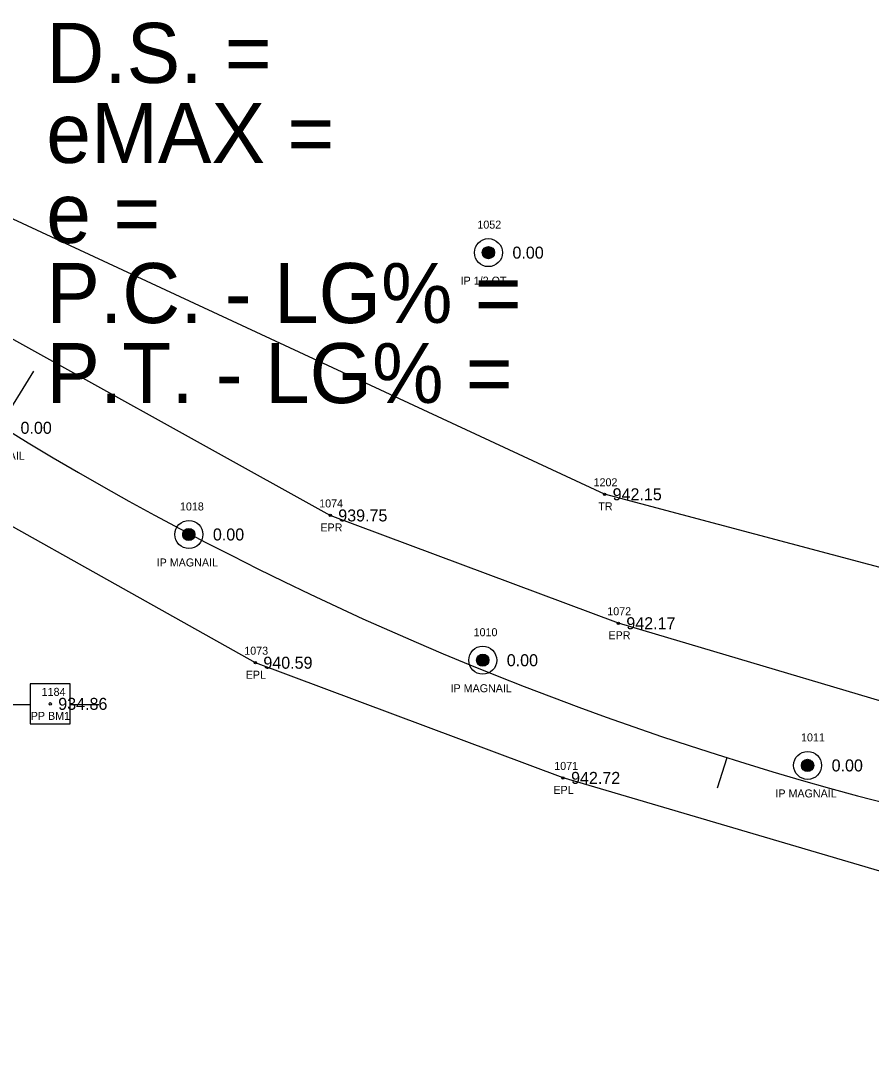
# Model space of a CAD drawing. Extents: x 1528109 to 1531398, y 1157799 to 1162548.
# Drawn here: x 1530129.8 to 1530236, y 1159136.7 to 1159266.8 of the extents above; entities that cross this region are included whole.
import ezdxf

# ---------------------------------------------------------------- set-up
doc = ezdxf.new("R2010")
doc.units = 0
for name, color, linetype in [('RD_EX_DV_Prop_txCode', 7, 'Continuous'), ('RD_EX_DV_PropPin', 7, 'Continuous'), ('RD_EX_Road', 7, 'Continuous'), ('RD_EX_Road_txCode', 7, 'Continuous'), ('RD_EX_TX_DV_Prop_ELEV', 7, 'Continuous'), ('RD_EX_TX_Road_ELEV', 7, 'Continuous'), ('RD_EX_TX_VEG_ELEV', 7, 'Continuous'), ('RD_EX_UT', 7, 'Continuous'), ('RD_EX_UT_txCode', 7, 'Continuous'), ('RD_EX_VEG', 7, 'Continuous'), ('RD_EX_VEG_txCode', 7, 'Continuous'), ('RD_HC_Cl', 7, 'Continuous'), ('RD_HC_Data', 7, 'Continuous'), ('RD_HC_Data_Tic', 7, 'Continuous'), ('RD_HC_Survey_ELEV', 7, 'Continuous'), ('RD_SMD_Locator', 7, 'Continuous')]:
    doc.layers.add(name, color=color, linetype=linetype)

msp = doc.modelspace()

# ---------------------------------------------------------------- linework, layer by layer
at = {"layer": 'RD_EX_DV_PropPin'}
for p, q in [((1530187.47, 1159237.6), (1530187.47, 1159237.99)), ((1530187.5, 1159237.5), (1530187.5, 1159238.09)), ((1530187.54, 1159237.43), (1530187.54, 1159238.17)), ((1530187.57, 1159237.37), (1530187.57, 1159238.22)), ((1530187.61, 1159237.32), (1530187.61, 1159238.27)), ((1530187.64, 1159237.28), (1530187.64, 1159238.31)), ((1530187.68, 1159237.25), (1530187.68, 1159238.35)), ((1530187.71, 1159237.21), (1530187.71, 1159238.38)), ((1530187.75, 1159237.19), (1530187.75, 1159238.41)), ((1530187.78, 1159237.16), (1530187.78, 1159238.43)), ((1530187.82, 1159237.14), (1530187.82, 1159238.45)), ((1530187.85, 1159237.12), (1530187.85, 1159238.47)), ((1530187.89, 1159237.1), (1530187.89, 1159238.49)), ((1530187.92, 1159237.09), (1530187.92, 1159238.5)), ((1530187.96, 1159237.08), (1530187.96, 1159238.52)), ((1530187.99, 1159237.07), (1530187.99, 1159238.53)), ((1530188.03, 1159237.06), (1530188.03, 1159238.54)), ((1530188.06, 1159237.05), (1530188.06, 1159238.54)), ((1530188.1, 1159237.04), (1530188.1, 1159238.55)), ((1530188.13, 1159237.04), (1530188.13, 1159238.55)), ((1530188.17, 1159237.04), (1530188.17, 1159238.56)), ((1530188.2, 1159237.04), (1530188.2, 1159238.56)), ((1530188.24, 1159237.04), (1530188.24, 1159238.56)), ((1530188.27, 1159237.04), (1530188.27, 1159238.55)), ((1530188.31, 1159237.04), (1530188.31, 1159238.55)), ((1530188.34, 1159237.05), (1530188.34, 1159238.54)), ((1530188.38, 1159237.06), (1530188.38, 1159238.54)), ((1530188.41, 1159237.07), (1530188.41, 1159238.53)), ((1530188.45, 1159237.08), (1530188.45, 1159238.52)), ((1530188.48, 1159237.09), (1530188.48, 1159238.5)), ((1530188.52, 1159237.1), (1530188.52, 1159238.49)), ((1530188.55, 1159237.12), (1530188.55, 1159238.47)), ((1530188.59, 1159237.14), (1530188.59, 1159238.45)), ((1530188.62, 1159237.16), (1530188.62, 1159238.43)), ((1530188.66, 1159237.19), (1530188.66, 1159238.41)), ((1530188.69, 1159237.21), (1530188.69, 1159238.38)), ((1530188.73, 1159237.25), (1530188.73, 1159238.35)), ((1530188.76, 1159237.28), (1530188.76, 1159238.31)), ((1530188.8, 1159237.32), (1530188.8, 1159238.27)), ((1530188.83, 1159237.37), (1530188.83, 1159238.22)), ((1530188.87, 1159237.43), (1530188.87, 1159238.17)), ((1530188.9, 1159237.5), (1530188.9, 1159238.09)), ((1530188.94, 1159237.6), (1530188.94, 1159237.99)), ((1530150.06, 1159202.4), (1530150.06, 1159202.79)), ((1530150.1, 1159202.29), (1530150.1, 1159202.89)), ((1530150.13, 1159202.22), (1530150.13, 1159202.96)), ((1530150.17, 1159202.17), (1530150.17, 1159203.02)), ((1530150.2, 1159202.12), (1530150.2, 1159203.07)), ((1530150.24, 1159202.08), (1530150.24, 1159203.11)), ((1530150.27, 1159202.04), (1530150.27, 1159203.14)), ((1530150.31, 1159202.01), (1530150.31, 1159203.17)), ((1530150.34, 1159201.98), (1530150.34, 1159203.2)), ((1530150.38, 1159201.96), (1530150.38, 1159203.23)), ((1530150.41, 1159201.94), (1530150.41, 1159203.25)), ((1530150.45, 1159201.92), (1530150.45, 1159203.27)), ((1530150.48, 1159201.9), (1530150.48, 1159203.29)), ((1530150.52, 1159201.88), (1530150.52, 1159203.3)), ((1530150.55, 1159201.87), (1530150.55, 1159203.31)), ((1530150.59, 1159201.86), (1530150.59, 1159203.32)), ((1530150.62, 1159201.85), (1530150.62, 1159203.33)), ((1530150.66, 1159201.84), (1530150.66, 1159203.34)), ((1530150.69, 1159201.84), (1530150.69, 1159203.35)), ((1530150.73, 1159201.83), (1530150.73, 1159203.35)), ((1530150.76, 1159201.83), (1530150.76, 1159203.35)), ((1530150.8, 1159201.83), (1530150.8, 1159203.35)), ((1530150.83, 1159201.83), (1530150.83, 1159203.35)), ((1530150.87, 1159201.83), (1530150.87, 1159203.35)), ((1530150.9, 1159201.84), (1530150.9, 1159203.35)), ((1530150.94, 1159201.84), (1530150.94, 1159203.34)), ((1530150.97, 1159201.85), (1530150.97, 1159203.33)), ((1530151.01, 1159201.86), (1530151.01, 1159203.32)), ((1530151.04, 1159201.87), (1530151.04, 1159203.31)), ((1530151.08, 1159201.88), (1530151.08, 1159203.3)), ((1530151.11, 1159201.9), (1530151.11, 1159203.29)), ((1530151.15, 1159201.92), (1530151.15, 1159203.27)), ((1530151.18, 1159201.94), (1530151.18, 1159203.25)), ((1530151.22, 1159201.96), (1530151.22, 1159203.23)), ((1530151.25, 1159201.98), (1530151.25, 1159203.2)), ((1530151.29, 1159202.01), (1530151.29, 1159203.17)), ((1530151.32, 1159202.04), (1530151.32, 1159203.14)), ((1530151.36, 1159202.08), (1530151.36, 1159203.11)), ((1530151.39, 1159202.12), (1530151.39, 1159203.07)), ((1530151.43, 1159202.17), (1530151.43, 1159203.02)), ((1530151.46, 1159202.22), (1530151.46, 1159202.96)), ((1530151.5, 1159202.29), (1530151.5, 1159202.89)), ((1530151.53, 1159202.4), (1530151.53, 1159202.79)), ((1530186.75, 1159186.68), (1530186.75, 1159187.07)), ((1530186.79, 1159186.58), (1530186.79, 1159187.17)), ((1530186.82, 1159186.51), (1530186.82, 1159187.25)), ((1530186.86, 1159186.45), (1530186.86, 1159187.3)), ((1530186.89, 1159186.4), (1530186.89, 1159187.35)), ((1530186.93, 1159186.36), (1530186.93, 1159187.39)), ((1530186.96, 1159186.33), (1530186.96, 1159187.43)), ((1530187, 1159186.29), (1530187, 1159187.46)), ((1530187.03, 1159186.27), (1530187.03, 1159187.49)), ((1530187.07, 1159186.24), (1530187.07, 1159187.51)), ((1530187.1, 1159186.22), (1530187.1, 1159187.53)), ((1530187.14, 1159186.2), (1530187.14, 1159187.55)), ((1530187.17, 1159186.18), (1530187.17, 1159187.57)), ((1530187.21, 1159186.17), (1530187.21, 1159187.58)), ((1530187.24, 1159186.16), (1530187.24, 1159187.6)), ((1530187.28, 1159186.15), (1530187.28, 1159187.61)), ((1530187.31, 1159186.14), (1530187.31, 1159187.62)), ((1530187.35, 1159186.13), (1530187.35, 1159187.62)), ((1530187.38, 1159186.12), (1530187.38, 1159187.63)), ((1530187.42, 1159186.12), (1530187.42, 1159187.63)), ((1530187.45, 1159186.12), (1530187.45, 1159187.64)), ((1530187.49, 1159186.12), (1530187.49, 1159187.64)), ((1530187.52, 1159186.12), (1530187.52, 1159187.64)), ((1530187.56, 1159186.12), (1530187.56, 1159187.63)), ((1530187.59, 1159186.12), (1530187.59, 1159187.63)), ((1530187.63, 1159186.13), (1530187.63, 1159187.62)), ((1530187.66, 1159186.14), (1530187.66, 1159187.62)), ((1530187.7, 1159186.15), (1530187.7, 1159187.61)), ((1530187.73, 1159186.16), (1530187.73, 1159187.6)), ((1530187.77, 1159186.17), (1530187.77, 1159187.58)), ((1530187.8, 1159186.18), (1530187.8, 1159187.57)), ((1530187.84, 1159186.2), (1530187.84, 1159187.55)), ((1530187.87, 1159186.22), (1530187.87, 1159187.53)), ((1530187.91, 1159186.24), (1530187.91, 1159187.51)), ((1530187.94, 1159186.27), (1530187.94, 1159187.49)), ((1530187.98, 1159186.29), (1530187.98, 1159187.46)), ((1530188.01, 1159186.33), (1530188.01, 1159187.43)), ((1530188.05, 1159186.36), (1530188.05, 1159187.39)), ((1530188.08, 1159186.4), (1530188.08, 1159187.35)), ((1530188.12, 1159186.45), (1530188.12, 1159187.3)), ((1530188.15, 1159186.51), (1530188.15, 1159187.25)), ((1530188.19, 1159186.58), (1530188.19, 1159187.17)), ((1530188.22, 1159186.68), (1530188.22, 1159187.07)), ((1530227.31, 1159173.54), (1530227.31, 1159173.94)), ((1530227.35, 1159173.44), (1530227.35, 1159174.04)), ((1530227.38, 1159173.37), (1530227.38, 1159174.11)), ((1530227.42, 1159173.31), (1530227.42, 1159174.17)), ((1530227.45, 1159173.27), (1530227.45, 1159174.21)), ((1530227.49, 1159173.22), (1530227.49, 1159174.25)), ((1530227.52, 1159173.19), (1530227.52, 1159174.29)), ((1530227.56, 1159173.16), (1530227.56, 1159174.32)), ((1530227.59, 1159173.13), (1530227.59, 1159174.35)), ((1530227.63, 1159173.1), (1530227.63, 1159174.37)), ((1530227.66, 1159173.08), (1530227.66, 1159174.4)), ((1530227.7, 1159173.06), (1530227.7, 1159174.42)), ((1530227.73, 1159173.05), (1530227.73, 1159174.43)), ((1530227.77, 1159173.03), (1530227.77, 1159174.45)), ((1530227.8, 1159173.02), (1530227.8, 1159174.46)), ((1530227.84, 1159173.01), (1530227.84, 1159174.47)), ((1530227.87, 1159173), (1530227.87, 1159174.48)), ((1530227.91, 1159172.99), (1530227.91, 1159174.49)), ((1530227.94, 1159172.99), (1530227.94, 1159174.49)), ((1530227.98, 1159172.98), (1530227.98, 1159174.5)), ((1530228.01, 1159172.98), (1530228.01, 1159174.5)), ((1530228.05, 1159172.98), (1530228.05, 1159174.5)), ((1530228.08, 1159172.98), (1530228.08, 1159174.5)), ((1530228.12, 1159172.98), (1530228.12, 1159174.5)), ((1530228.15, 1159172.99), (1530228.15, 1159174.49)), ((1530228.19, 1159172.99), (1530228.19, 1159174.49)), ((1530228.22, 1159173), (1530228.22, 1159174.48)), ((1530228.26, 1159173.01), (1530228.26, 1159174.47)), ((1530228.29, 1159173.02), (1530228.29, 1159174.46)), ((1530228.33, 1159173.03), (1530228.33, 1159174.45)), ((1530228.36, 1159173.05), (1530228.36, 1159174.43)), ((1530228.4, 1159173.06), (1530228.4, 1159174.42)), ((1530228.43, 1159173.08), (1530228.43, 1159174.4)), ((1530228.47, 1159173.1), (1530228.47, 1159174.37)), ((1530228.5, 1159173.13), (1530228.5, 1159174.35)), ((1530228.54, 1159173.16), (1530228.54, 1159174.32)), ((1530228.57, 1159173.19), (1530228.57, 1159174.29)), ((1530228.61, 1159173.22), (1530228.61, 1159174.25)), ((1530228.64, 1159173.27), (1530228.64, 1159174.21)), ((1530228.68, 1159173.31), (1530228.68, 1159174.17)), ((1530228.71, 1159173.37), (1530228.71, 1159174.11)), ((1530228.75, 1159173.44), (1530228.75, 1159174.04)), ((1530228.78, 1159173.54), (1530228.78, 1159173.94))]:
    msp.add_line(p, q, dxfattribs=at)
for centre, radius in [((1530188.2, 1159237.8), 1.75), ((1530188.2, 1159237.8), 0.761), ((1530150.8, 1159202.59), 1.75), ((1530150.8, 1159202.59), 0.761), ((1530187.49, 1159186.88), 1.75), ((1530187.49, 1159186.88), 0.761), ((1530228.05, 1159173.74), 1.75), ((1530228.05, 1159173.74), 0.761)]:
    msp.add_circle(centre, radius, dxfattribs=at)
at = {"layer": 'RD_EX_Road'}
for points in [[(1530337.52, 1159156.44), (1530294.13, 1159166.93), (1530250.93, 1159177.7), (1530204.42, 1159191.5), (1530168.45, 1159204.97), (1530120.58, 1159231.54), (1530104.56, 1159243.15), (1530086.77, 1159257.61), (1530051.98, 1159290.88), (1530019.2, 1159326.18), (1529978.15, 1159378.31), (1529959.68, 1159408.2), (1529942.81, 1159442.34), (1529934.79, 1159460.88), (1529923.22, 1159491.09), (1529910.46, 1159527.95), (1529895.99, 1159570.93), (1529881.69, 1159613.98), (1529856.28, 1159690.67), (1529839.74, 1159739.71), (1529819.57, 1159800.04), (1529788.95, 1159890.99)], [(1530332.28, 1159136.67), (1530288.96, 1159147.06), (1530245.68, 1159158), (1530197.52, 1159172.18), (1530159.1, 1159186.57), (1530108.6, 1159214.89), (1530072.67, 1159242.37), (1530037.12, 1159276.96), (1530005.21, 1159311.5), (1529961.59, 1159366.88), (1529941.79, 1159398.29), (1529924.06, 1159434.11), (1529903.77, 1159484.39), (1529891.44, 1159520.8), (1529876.79, 1159564.7), (1529862.9, 1159606.82), (1529836.94, 1159684.29), (1529820.66, 1159733.09), (1529800.02, 1159794.4), (1529769.54, 1159884.46)]]:
    msp.add_lwpolyline(points, dxfattribs=at)
at = {"layer": 'RD_EX_UT'}
for p, q in [((1530135.98, 1159183.93), (1530130.98, 1159183.93)), ((1530130.98, 1159183.93), (1530130.98, 1159178.93)), ((1530135.98, 1159178.93), (1530135.98, 1159183.93)), ((1530127.55, 1159181.37), (1530131.02, 1159181.37)), ((1530135.91, 1159181.37), (1530139.55, 1159181.37)), ((1530130.98, 1159178.93), (1530135.98, 1159178.93))]:
    msp.add_line(p, q, dxfattribs=at)
at = {"layer": 'RD_EX_VEG'}
msp.add_lwpolyline([(1530334.72, 1159172.48), (1530202.71, 1159207.61), (1530119.87, 1159246.15), (1530082.28, 1159279.25), (1530129.08, 1159268.9), (1530183.31, 1159274.22)], dxfattribs=at)
at = {"layer": 'RD_HC_Cl'}
msp.add_arc((1530338.63, 1159558.58), 402.39, 222.8065, 256.0174, dxfattribs=at)
at = {"layer": 'RD_HC_Data_Tic'}
for p, q in [((1530127.26, 1159216.17), (1530131.46, 1159222.98)), ((1530217.97, 1159174.7), (1530216.77, 1159170.89))]:
    msp.add_line(p, q, dxfattribs=at)
at = {"layer": 'RD_SMD_Locator'}
for centre in [(1530188.2, 1159237.8), (1530202.71, 1159207.61), (1530168.45, 1159204.97), (1530150.8, 1159202.59), (1530204.42, 1159191.5), (1530187.49, 1159186.88), (1530159.1, 1159186.57), (1530133.49, 1159181.43), (1530228.05, 1159173.74), (1530197.52, 1159172.18)]:
    msp.add_circle(centre, 0.15, dxfattribs=at)

# ---------------------------------------------------------------- texts
at = {"layer": 'RD_EX_DV_Prop_txCode'}
for s, p in [('1052', (1530186.82, 1159240.8)), ('IP 1/2 OT', (1530184.73, 1159233.8)), ('IP MAG NAIL', (1530122.29, 1159211.92)), ('1018', (1530149.69, 1159205.59)), ('IP MAGNAIL', (1530146.78, 1159198.59)), ('1010', (1530186.35, 1159189.88)), ('IP MAGNAIL', (1530183.47, 1159182.88)), ('1011', (1530227.23, 1159176.74)), ('IP MAGNAIL', (1530224.03, 1159169.74))]:
    msp.add_text(s, height=1, dxfattribs=at).set_placement(p)
at = {"layer": 'RD_EX_Road_txCode'}
for s, p in [('1074', (1530167.07, 1159205.97)), ('EPR', (1530167.22, 1159202.97)), ('1072', (1530203.04, 1159192.5)), ('EPR', (1530203.19, 1159189.5)), ('1073', (1530157.72, 1159187.57)), ('EPL', (1530157.9, 1159184.57)), ('1071', (1530196.42, 1159173.18)), ('EPL', (1530196.32, 1159170.18))]:
    msp.add_text(s, height=1, dxfattribs=at).set_placement(p)
at = {"layer": 'RD_EX_TX_DV_Prop_ELEV'}
for p in [(1530191.2, 1159237.05), (1530129.78, 1159215.17), (1530153.8, 1159201.84), (1530190.49, 1159186.13), (1530231.05, 1159172.99)]:
    msp.add_text('0.00', height=1.5, dxfattribs=at).set_placement(p)
at = {"layer": 'RD_EX_TX_Road_ELEV'}
for s, p in [('939.75', (1530169.45, 1159204.22)), ('942.17', (1530205.42, 1159190.75)), ('940.59', (1530160.1, 1159185.82)), ('942.72', (1530198.52, 1159171.43))]:
    msp.add_text(s, height=1.5, dxfattribs=at).set_placement(p)
at = {"layer": 'RD_EX_TX_VEG_ELEV'}
msp.add_text('942.15', height=1.5, dxfattribs=at).set_placement((1530203.71, 1159206.86))
at = {"layer": 'RD_EX_UT_txCode'}
for s, p in [('1184', (1530132.42, 1159182.43)), ('PP BM1', (1530131.06, 1159179.43))]:
    msp.add_text(s, height=1, dxfattribs=at).set_placement(p)
at = {"layer": 'RD_EX_VEG_txCode'}
for s, p in [('1202', (1530201.33, 1159208.61)), ('TR', (1530201.92, 1159205.61))]:
    msp.add_text(s, height=1, dxfattribs=at).set_placement(p)
at = {"layer": 'RD_HC_Data'}
for s, p in [('D.S. = ', (1530133, 1159259)), ('eMAX = ', (1530133, 1159249)), ('e = ', (1530133, 1159239)), ('P.C. - LG% = ', (1530133, 1159229)), ('P.T. - LG% = ', (1530133, 1159219))]:
    msp.add_text(s, height=7.5, dxfattribs=at).set_placement(p)
at = {"layer": 'RD_HC_Survey_ELEV'}
msp.add_text('934.86', height=1.5, dxfattribs=at).set_placement((1530134.49, 1159180.68))

doc.saveas('drawing.dxf')
